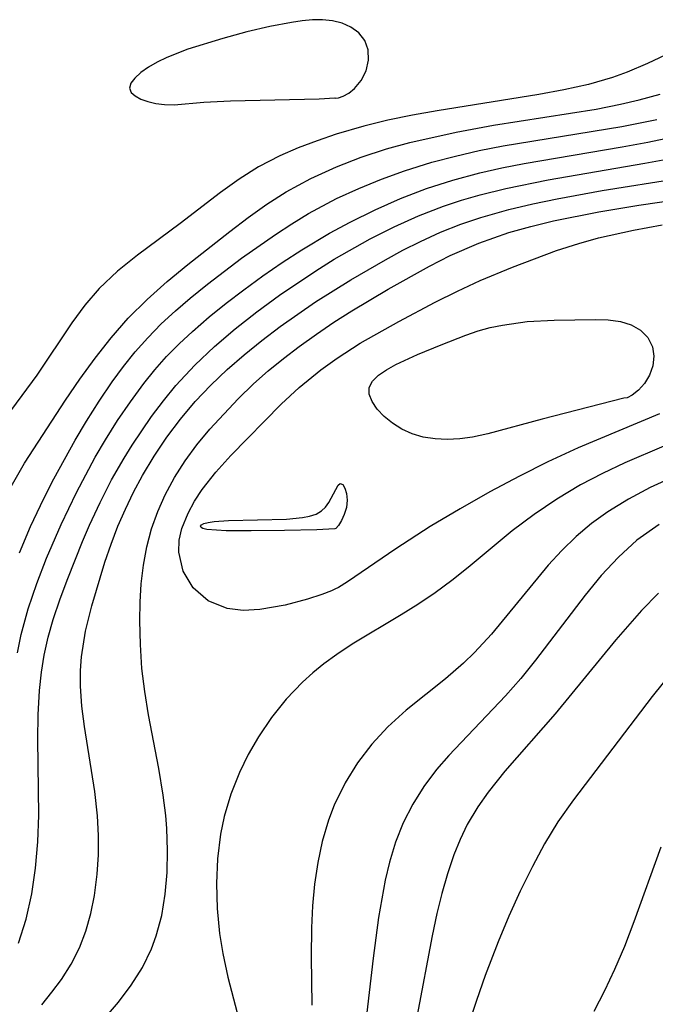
# Model space of a CAD drawing. Header units: metres. Extents: x 1073367 to 1082519, y 1569854 to 1574957.
# Tile 569 of 656: x 1078287 to 1078331, y 1573720 to 1573788. Entities that reach past the tile are written whole.
import ezdxf

# ---------------------------------------------------------------- set-up
doc = ezdxf.new("R2010")
doc.units = ezdxf.units.M
doc.layers.add('CGG_CurvaNivelLidar_v1', color=253, linetype='Continuous', lineweight=30)

msp = doc.modelspace()

# ---------------------------------------------------------------- linework, layer by layer
at = {"layer": 'CGG_CurvaNivelLidar_v1'}
for p, q in [((1078305.4986, 1573788.3072, 71.5), (1078303.9995, 1573788.0118, 71.5)), ((1078306.2346, 1573788.4149, 71.5), (1078305.4986, 1573788.3072, 71.5)), ((1078306.9565, 1573788.4813, 71.5), (1078306.2346, 1573788.4149, 71.5)), ((1078307.6585, 1573788.4905, 71.5), (1078306.9565, 1573788.4813, 71.5)), ((1078308.3325, 1573788.4211, 71.5), (1078307.6585, 1573788.4905, 71.5)), ((1078309.0023, 1573788.2421, 71.5), (1078308.3325, 1573788.4211, 71.5)), ((1078302.4237, 1573787.6393, 71.5), (1078300.7586, 1573787.1991, 71.5)), ((1078303.9995, 1573788.0118, 71.5), (1078302.4237, 1573787.6393, 71.5)), ((1078309.6214, 1573787.9666, 71.5), (1078309.0023, 1573788.2421, 71.5)), ((1078310.1636, 1573787.5741, 71.5), (1078309.6214, 1573787.9666, 71.5)), ((1078300.7586, 1573787.1991, 71.5), (1078298.3205, 1573786.4468, 71.5)), ((1078310.577, 1573787.0464, 71.5), (1078310.1636, 1573787.5741, 71.5)), ((1078310.815, 1573786.414, 71.5), (1078310.577, 1573787.0464, 71.5)), ((1078334.3218, 1573787.4599, 71), (1078330.1557, 1573785.45, 71)), ((1078298.3205, 1573786.4468, 71.5), (1078296.8651, 1573785.8736, 71.5)), ((1078310.8434, 1573785.6817, 71.5), (1078310.815, 1573786.414, 71.5)), ((1078296.8651, 1573785.8736, 71.5), (1078296.2014, 1573785.5506, 71.5)), ((1078310.6698, 1573784.9441, 71.5), (1078310.8434, 1573785.6817, 71.5)), ((1078295.598, 1573785.1974, 71.5), (1078295.0769, 1573784.8269, 71.5)), ((1078296.2014, 1573785.5506, 71.5), (1078295.598, 1573785.1974, 71.5)), ((1078310.3323, 1573784.2711, 71.5), (1078310.6698, 1573784.9441, 71.5)), ((1078330.1557, 1573785.45, 71), (1078328.7436, 1573784.8519, 71)), ((1078294.6616, 1573784.452, 71.5), (1078294.3859, 1573784.086, 71.5)), ((1078295.0769, 1573784.8269, 71.5), (1078294.6616, 1573784.452, 71.5)), ((1078309.8739, 1573783.7239, 71.5), (1078310.3323, 1573784.2711, 71.5)), ((1078327.7166, 1573784.4872, 71), (1078326.0588, 1573784.0115, 71)), ((1078328.7436, 1573784.8519, 71), (1078327.7166, 1573784.4872, 71)), ((1078294.3859, 1573784.086, 71.5), (1078294.2959, 1573783.7429, 71.5)), ((1078294.2959, 1573783.7429, 71.5), (1078294.4106, 1573783.4607, 71.5)), ((1078309.4699, 1573783.4105, 71.5), (1078309.8739, 1573783.7239, 71.5)), ((1078324.3615, 1573783.628, 71), (1078322.6356, 1573783.3074, 71)), ((1078326.0588, 1573784.0115, 71), (1078324.3615, 1573783.628, 71)), ((1078294.4106, 1573783.4607, 71.5), (1078294.6845, 1573783.2109, 71.5)), ((1078294.6845, 1573783.2109, 71.5), (1078295.0799, 1573782.9954, 71.5)), ((1078295.0799, 1573782.9954, 71.5), (1078295.5666, 1573782.8187, 71.5)), ((1078299.4403, 1573782.7728, 71.5), (1078301.2727, 1573782.8636, 71.5)), ((1078301.2727, 1573782.8636, 71.5), (1078307.4296, 1573783.0112, 71.5)), ((1078307.4296, 1573783.0112, 71.5), (1078308.5, 1573783.0889, 71.5)), ((1078308.5, 1573783.0889, 71.5), (1078308.5455, 1573783.0599, 71.5)), ((1078308.5455, 1573783.0599, 71.5), (1078308.7537, 1573783.0803, 71.5)), ((1078308.7537, 1573783.0803, 71.5), (1078309.0789, 1573783.1973, 71.5)), ((1078309.0789, 1573783.1973, 71.5), (1078309.4699, 1573783.4105, 71.5)), ((1078322.6356, 1573783.3074, 71), (1078315.5846, 1573782.1823, 71)), ((1078328.2808, 1573782.6382, 70.5), (1078329.5614, 1573782.9358, 70.5)), ((1078329.5614, 1573782.9358, 70.5), (1078331.0163, 1573783.3274, 70.5)), ((1078295.5666, 1573782.8187, 71.5), (1078296.121, 1573782.688, 71.5)), ((1078296.121, 1573782.688, 71.5), (1078296.7244, 1573782.6139, 71.5)), ((1078296.7244, 1573782.6139, 71.5), (1078297.3737, 1573782.6048, 71.5)), ((1078297.3737, 1573782.6048, 71.5), (1078299.4403, 1573782.7728, 71.5)), ((1078315.5846, 1573782.1823, 71), (1078313.8731, 1573781.8761, 71)), ((1078319.4879, 1573781.1911, 70.5), (1078326.5981, 1573782.3052, 70.5)), ((1078326.5981, 1573782.3052, 70.5), (1078328.2808, 1573782.6382, 70.5)), ((1078312.1759, 1573781.5312, 71), (1078310.5016, 1573781.1288, 71)), ((1078313.8731, 1573781.8761, 71), (1078312.1759, 1573781.5312, 71)), ((1078328.3731, 1573781.1066, 70), (1078330.7933, 1573781.5922, 70)), ((1078310.5016, 1573781.1288, 71), (1078308.6063, 1573780.5723, 71)), ((1078316.9064, 1573780.7151, 70.5), (1078319.4879, 1573781.1911, 70.5)), ((1078320.161, 1573779.7636, 70), (1078328.3731, 1573781.1066, 70)), ((1078307.2735, 1573780.1148, 71), (1078305.971, 1573779.611, 71)), ((1078308.6063, 1573780.5723, 71), (1078307.2735, 1573780.1148, 71)), ((1078313.7061, 1573779.993, 70.5), (1078316.9064, 1573780.7151, 70.5)), ((1078330.1673, 1573780.0165, 69.5), (1078333.337, 1573780.6701, 69.5)), ((1078305.971, 1573779.611, 71), (1078304.7049, 1573779.0591, 71)), ((1078310.333, 1573778.9715, 70.5), (1078312.0845, 1573779.5476, 70.5)), ((1078312.0845, 1573779.5476, 70.5), (1078313.7061, 1573779.993, 70.5)), ((1078316.8541, 1573779.0543, 70), (1078318.499, 1573779.4347, 70)), ((1078318.499, 1573779.4347, 70), (1078320.161, 1573779.7636, 70)), ((1078321.6031, 1573778.5461, 69.5), (1078328.3904, 1573779.6925, 69.5)), ((1078326.9982, 1573776.6566, 68.5), (1078345.8728, 1573779.7166, 68.5)), ((1078328.3904, 1573779.6925, 69.5), (1078330.1673, 1573780.0165, 69.5)), ((1078304.7049, 1573779.0591, 71), (1078303.226, 1573778.3068, 71)), ((1078308.6204, 1573778.3055, 70.5), (1078310.333, 1573778.9715, 70.5)), ((1078315.2261, 1573778.6186, 70), (1078316.8541, 1573779.0543, 70)), ((1078329.9653, 1573778.562, 69), (1078334.0385, 1573779.3167, 69)), ((1078303.226, 1573778.3068, 71), (1078301.8775, 1573777.4623, 71)), ((1078306.8501, 1573777.4972, 70.5), (1078308.6204, 1573778.3055, 70.5)), ((1078313.3201, 1573778.0238, 70), (1078315.2261, 1573778.6186, 70)), ((1078318.5297, 1573777.895, 69.5), (1078320.0603, 1573778.2413, 69.5)), ((1078320.0603, 1573778.2413, 69.5), (1078321.6031, 1573778.5461, 69.5)), ((1078323.2634, 1573777.4107, 69), (1078329.9653, 1573778.562, 69)), ((1078301.8775, 1573777.4623, 71), (1078300.5838, 1573776.5295, 71)), ((1078305.1466, 1573776.5708, 70.5), (1078306.8501, 1573777.4972, 70.5)), ((1078310.1613, 1573776.8096, 70), (1078311.7267, 1573777.4479, 70)), ((1078311.7267, 1573777.4479, 70), (1078313.3201, 1573778.0238, 70)), ((1078314.8389, 1573776.8015, 69.5), (1078316.6689, 1573777.3942, 69.5)), ((1078316.6689, 1573777.3942, 69.5), (1078318.5297, 1573777.895, 69.5)), ((1078320.342, 1573776.814, 69), (1078323.2634, 1573777.4107, 69)), ((1078308.6286, 1573776.1071, 70), (1078310.1613, 1573776.8096, 70)), ((1078313.0485, 1573776.1114, 69.5), (1078314.8389, 1573776.8015, 69.5)), ((1078318.5522, 1573776.3709, 69), (1078320.342, 1573776.814, 69)), ((1078300.5838, 1573776.5295, 71), (1078297.8012, 1573774.3811, 71)), ((1078303.8075, 1573775.7127, 70.5), (1078305.1466, 1573776.5708, 70.5)), ((1078306.6803, 1573775.0756, 70), (1078308.6286, 1573776.1071, 70)), ((1078311.2926, 1573775.3357, 69.5), (1078313.0485, 1573776.1114, 69.5)), ((1078317.2789, 1573776.0006, 69), (1078318.5522, 1573776.3709, 69)), ((1078322.2106, 1573775.7395, 68.5), (1078323.8914, 1573776.0917, 68.5)), ((1078323.8914, 1573776.0917, 68.5), (1078326.9982, 1573776.6566, 68.5)), ((1078329.5479, 1573775.6609, 68), (1078332.3387, 1573776.069, 68)), ((1078302.5068, 1573774.7884, 70.5), (1078303.8075, 1573775.7127, 70.5)), ((1078309.5702, 1573774.4865, 69.5), (1078311.2926, 1573775.3357, 69.5)), ((1078314.3003, 1573774.9128, 69), (1078316.0223, 1573775.5817, 69)), ((1078316.0223, 1573775.5817, 69), (1078317.2789, 1573776.0006, 69)), ((1078318.6042, 1573774.7964, 68.5), (1078320.5454, 1573775.3431, 68.5)), ((1078320.5454, 1573775.3431, 68.5), (1078322.2106, 1573775.7395, 68.5)), ((1078326.7874, 1573775.2002, 68), (1078329.5479, 1573775.6609, 68)), ((1078301.2265, 1573773.8247, 70.5), (1078302.5068, 1573774.7884, 70.5)), ((1078305.5238, 1573774.3706, 70), (1078306.6803, 1573775.0756, 70)), ((1078312.6129, 1573774.1569, 69), (1078314.3003, 1573774.9128, 69)), ((1078317.2309, 1573774.331, 68.5), (1078318.6042, 1573774.7964, 68.5)), ((1078323.6352, 1573774.5634, 68), (1078326.7874, 1573775.2002, 68)), ((1078297.8012, 1573774.3811, 71), (1078294.8493, 1573772.202, 71)), ((1078304.3897, 1573773.6251, 70), (1078305.5238, 1573774.3706, 70)), ((1078308.1296, 1573773.7059, 69.5), (1078309.5702, 1573774.4865, 69.5)), ((1078310.9593, 1573773.3242, 69), (1078312.6129, 1573774.1569, 69)), ((1078315.8221, 1573773.7722, 68.5), (1078317.2309, 1573774.331, 68.5)), ((1078320.5478, 1573773.7507, 68), (1078322.081, 1573774.1843, 68)), ((1078322.081, 1573774.1843, 68), (1078323.6352, 1573774.5634, 68)), ((1078329.1842, 1573773.9313, 67.5), (1078331.151, 1573774.2796, 67.5)), ((1078298.3243, 1573771.5476, 70.5), (1078301.2265, 1573773.8247, 70.5)), ((1078302.0417, 1573771.9786, 70), (1078304.3897, 1573773.6251, 70)), ((1078306.2149, 1573772.556, 69.5), (1078308.1296, 1573773.7059, 69.5)), ((1078308.4599, 1573771.9045, 69), (1078310.9593, 1573773.3242, 69)), ((1078314.4408, 1573773.146, 68.5), (1078315.8221, 1573773.7722, 68.5)), ((1078318.4679, 1573773.0304, 68), (1078320.5478, 1573773.7507, 68)), ((1078325.3892, 1573773.0085, 67.5), (1078326.7496, 1573773.385, 67.5)), ((1078326.7496, 1573773.385, 67.5), (1078329.1842, 1573773.9313, 67.5)), ((1078313.2167, 1573772.5297, 68.5), (1078314.4408, 1573773.146, 68.5)), ((1078316.4981, 1573772.1626, 68), (1078318.4679, 1573773.0304, 68)), ((1078323.8426, 1573772.508, 67.5), (1078325.3892, 1573773.0085, 67.5)), ((1078294.8493, 1573772.202, 71), (1078293.4657, 1573771.0913, 71)), ((1078299.6795, 1573770.187, 70), (1078302.0417, 1573771.9786, 70)), ((1078304.8545, 1573771.6726, 69.5), (1078306.2149, 1573772.556, 69.5)), ((1078312.0086, 1573771.8765, 68.5), (1078313.2167, 1573772.5297, 68.5)), ((1078315.052, 1573771.4263, 68), (1078316.4981, 1573772.1626, 68)), ((1078320.8019, 1573771.3673, 67.5), (1078323.8426, 1573772.508, 67.5)), ((1078296.8953, 1573770.3603, 70.5), (1078298.3243, 1573771.5476, 70.5)), ((1078303.5168, 1573770.7542, 69.5), (1078304.8545, 1573771.6726, 69.5)), ((1078307.1807, 1573771.1087, 69), (1078308.4599, 1573771.9045, 69)), ((1078309.6112, 1573770.4943, 68.5), (1078312.0086, 1573771.8765, 68.5)), ((1078312.2071, 1573769.8319, 68), (1078315.052, 1573771.4263, 68)), ((1078318.5562, 1573770.4382, 67.5), (1078320.8019, 1573771.3673, 67.5)), ((1078293.4657, 1573771.0913, 71), (1078292.1912, 1573769.8833, 71)), ((1078302.2033, 1573769.8035, 69.5), (1078303.5168, 1573770.7542, 69.5)), ((1078304.6825, 1573769.4216, 69), (1078307.1807, 1573771.1087, 69)), ((1078292.1912, 1573769.8833, 71), (1078291.2107, 1573768.732, 71)), ((1078295.5132, 1573769.1273, 70.5), (1078296.8953, 1573770.3603, 70.5)), ((1078298.4967, 1573769.2242, 70), (1078299.6795, 1573770.187, 70)), ((1078307.1655, 1573768.9578, 68.5), (1078309.6112, 1573770.4943, 68.5)), ((1078316.9945, 1573769.7108, 67.5), (1078318.5562, 1573770.4382, 67.5)), ((1078297.4774, 1573768.3445, 70), (1078298.4967, 1573769.2242, 70)), ((1078300.9858, 1573768.874, 69.5), (1078302.2033, 1573769.8035, 69.5)), ((1078303.0983, 1573768.2597, 69), (1078304.6825, 1573769.4216, 69)), ((1078309.6838, 1573768.334, 68), (1078312.2071, 1573769.8319, 68)), ((1078315.4525, 1573768.9353, 67.5), (1078316.9945, 1573769.7108, 67.5)), ((1078291.2107, 1573768.732, 71), (1078290.3108, 1573767.5014, 71)), ((1078294.2039, 1573767.8254, 70.5), (1078295.5132, 1573769.1273, 70.5)), ((1078299.7983, 1573767.9132, 69.5), (1078300.9858, 1573768.874, 69.5)), ((1078304.7142, 1573767.2454, 68.5), (1078307.1655, 1573768.9578, 68.5)), ((1078312.9246, 1573767.6007, 67.5), (1078315.4525, 1573768.9353, 67.5)), ((1078296.4933, 1573767.4315, 70), (1078297.4774, 1573768.3445, 70)), ((1078298.648, 1573766.9165, 69.5), (1078299.7983, 1573767.9132, 69.5)), ((1078301.6115, 1573767.0923, 69), (1078303.0983, 1573768.2597, 69)), ((1078308.4443, 1573767.551, 68), (1078309.6838, 1573768.334, 68)), ((1078290.3108, 1573767.5014, 71), (1078287.8799, 1573763.8878, 71)), ((1078293.02, 1573766.4752, 70.5), (1078294.2039, 1573767.8254, 70.5)), ((1078295.5552, 1573766.4753, 70), (1078296.4933, 1573767.4315, 70)), ((1078303.4533, 1573766.2902, 68.5), (1078304.7142, 1573767.2454, 68.5)), ((1078307.2289, 1573766.7332, 68), (1078308.4443, 1573767.551, 68)), ((1078310.2685, 1573766.092, 67.5), (1078312.9246, 1573767.6007, 67.5)), ((1078318.4343, 1573766.9545, 67), (1078319.2654, 1573767.1776, 67)), ((1078319.2654, 1573767.1776, 67), (1078320.1094, 1573767.3554, 67)), ((1078320.1094, 1573767.3554, 67), (1078321.8178, 1573767.5944, 67)), ((1078321.8178, 1573767.5944, 67), (1078323.6871, 1573767.694, 67)), ((1078323.6871, 1573767.694, 67), (1078326.5401, 1573767.7351, 67)), ((1078326.5401, 1573767.7351, 67), (1078327.4299, 1573767.7054, 67)), ((1078327.4299, 1573767.7054, 67), (1078328.2814, 1573767.6057, 67)), ((1078328.2814, 1573767.6057, 67), (1078329.0202, 1573767.3784, 67)), ((1078329.0202, 1573767.3784, 67), (1078329.6645, 1573766.9974, 67)), ((1078291.9089, 1573765.0587, 70.5), (1078293.02, 1573766.4752, 70.5)), ((1078294.6949, 1573765.4965, 70), (1078295.5552, 1573766.4753, 70)), ((1078297.7326, 1573766.0601, 69.5), (1078298.648, 1573766.9165, 69.5)), ((1078300.1772, 1573765.8722, 69), (1078301.6115, 1573767.0923, 69)), ((1078306.0422, 1573765.8811, 68), (1078307.2289, 1573766.7332, 68)), ((1078315.8684, 1573765.991, 67), (1078317.5651, 1573766.663, 67)), ((1078317.5651, 1573766.663, 67), (1078318.4343, 1573766.9545, 67)), ((1078329.6645, 1573766.9974, 67), (1078330.1665, 1573766.4824, 67)), ((1078330.1665, 1573766.4824, 67), (1078330.4808, 1573765.8553, 67)), ((1078296.8577, 1573765.1662, 69.5), (1078297.7326, 1573766.0601, 69.5)), ((1078298.8119, 1573764.5873, 69), (1078300.1772, 1573765.8722, 69)), ((1078302.2263, 1573765.2999, 68.5), (1078303.4533, 1573766.2902, 68.5)), ((1078304.9533, 1573765.0466, 68), (1078306.0422, 1573765.8811, 68)), ((1078308.6562, 1573765.057, 67.5), (1078310.2685, 1573766.092, 67.5)), ((1078314.2295, 1573765.3081, 67), (1078315.8684, 1573765.991, 67)), ((1078330.4808, 1573765.8553, 67), (1078330.5782, 1573765.2029, 67)), ((1078293.8802, 1573764.4757, 70), (1078294.6949, 1573765.4965, 70)), ((1078296.0518, 1573764.254, 69.5), (1078296.8577, 1573765.1662, 69.5)), ((1078301.0419, 1573764.2693, 68.5), (1078302.2263, 1573765.2999, 68.5)), ((1078312.7273, 1573764.616, 67), (1078314.2295, 1573765.3081, 67)), ((1078330.5782, 1573765.2029, 67), (1078330.5042, 1573764.5293, 67)), ((1078290.8501, 1573763.5976, 70.5), (1078291.9089, 1573765.0587, 70.5)), ((1078293.103, 1573763.4212, 70), (1078293.8802, 1573764.4757, 70)), ((1078297.5006, 1573763.1751, 69), (1078298.8119, 1573764.5873, 69)), ((1078303.8984, 1573764.1801, 68), (1078304.9533, 1573765.0466, 68)), ((1078307.5363, 1573764.2538, 67.5), (1078308.6562, 1573765.057, 67.5)), ((1078312.0742, 1573764.2555, 67), (1078312.7273, 1573764.616, 67)), ((1078330.5042, 1573764.5293, 67), (1078330.2833, 1573763.8849, 67)), ((1078287.8799, 1573763.8878, 71), (1078285.42, 1573760.5357, 71)), ((1078295.2859, 1573763.3053, 69.5), (1078296.0518, 1573764.254, 69.5)), ((1078299.9113, 1573763.1904, 68.5), (1078301.0419, 1573764.2693, 68.5)), ((1078302.8844, 1573763.2785, 68), (1078303.8984, 1573764.1801, 68)), ((1078306.0312, 1573763.0348, 67.5), (1078307.5363, 1573764.2538, 67.5)), ((1078311.1101, 1573763.4761, 67), (1078311.5227, 1573763.8779, 67)), ((1078311.5227, 1573763.8779, 67), (1078312.0742, 1573764.2555, 67)), ((1078330.2833, 1573763.8849, 67), (1078329.944, 1573763.3156, 67)), ((1078289.854, 1573762.1456, 70.5), (1078290.8501, 1573763.5976, 70.5)), ((1078292.1871, 1573762.0833, 70), (1078293.103, 1573763.4212, 70)), ((1078294.3519, 1573762.0441, 69.5), (1078295.2859, 1573763.3053, 69.5)), ((1078296.6351, 1573762.12, 69), (1078297.5006, 1573763.1751, 69)), ((1078298.8402, 1573762.0526, 68.5), (1078299.9113, 1573763.1904, 68.5)), ((1078301.8235, 1573762.2474, 68), (1078302.8844, 1573763.2785, 68)), ((1078310.8844, 1573763.0412, 67), (1078311.1101, 1573763.4761, 67)), ((1078329.944, 1573763.3156, 67), (1078329.5189, 1573762.848, 67)), ((1078304.7789, 1573761.8749, 67.5), (1078306.0312, 1573763.0348, 67.5)), ((1078310.8869, 1573762.5595, 67), (1078310.8844, 1573763.0412, 67)), ((1078311.0879, 1573762.0519, 67), (1078310.8869, 1573762.5595, 67)), ((1078329.0878, 1573762.5112, 67), (1078328.7288, 1573762.3186, 67)), ((1078329.5189, 1573762.848, 67), (1078329.0878, 1573762.5112, 67)), ((1078287.0343, 1573757.787, 70.5), (1078289.854, 1573762.1456, 70.5)), ((1078291.3149, 1573760.7115, 70), (1078292.1871, 1573762.0833, 70)), ((1078293.4668, 1573760.7422, 69.5), (1078294.3519, 1573762.0441, 69.5)), ((1078295.8138, 1573761.0274, 69), (1078296.6351, 1573762.12, 69)), ((1078297.829, 1573760.846, 68.5), (1078298.8402, 1573762.0526, 68.5)), ((1078299.8486, 1573760.1453, 68), (1078301.8235, 1573762.2474, 68)), ((1078301.3135, 1573758.3177, 67.5), (1078304.7789, 1573761.8749, 67.5)), ((1078311.4427, 1573761.5368, 67), (1078311.0879, 1573762.0519, 67)), ((1078328.5, 1573762.2994, 67), (1078322.8588, 1573760.8309, 67)), ((1078328.7288, 1573762.3186, 67), (1078328.5, 1573762.2994, 67)), ((1078294.467, 1573759.0344, 69), (1078295.8138, 1573761.0274, 69)), ((1078311.9176, 1573761.033, 67), (1078311.4427, 1573761.5368, 67)), ((1078312.4885, 1573760.5611, 67), (1078311.9176, 1573761.033, 67)), ((1078330.9807, 1573761.2049, 67.5), (1078325.3435, 1573758.8451, 67.5)), ((1078290.5305, 1573759.3918, 70), (1078291.3149, 1573760.7115, 70)), ((1078292.6275, 1573759.4057, 69.5), (1078293.4668, 1573760.7422, 69.5)), ((1078296.8858, 1573759.585, 68.5), (1078297.829, 1573760.846, 68.5)), ((1078313.1396, 1573760.1452, 67), (1078312.4885, 1573760.5611, 67)), ((1078322.8588, 1573760.8309, 67), (1078319.0942, 1573759.8141, 67)), ((1078298.9445, 1573759.0689, 68), (1078299.8486, 1573760.1453, 68)), ((1078313.8622, 1573759.8146, 67), (1078313.1396, 1573760.1452, 67)), ((1078314.6289, 1573759.5989, 67), (1078313.8622, 1573759.8146, 67)), ((1078319.0942, 1573759.8141, 67), (1078318.0289, 1573759.5887, 67)), ((1078289.0543, 1573756.7003, 70), (1078290.5305, 1573759.3918, 70)), ((1078291.9272, 1573758.207, 69.5), (1078292.6275, 1573759.4057, 69.5)), ((1078293.9232, 1573758.1511, 69), (1078294.467, 1573759.0344, 69)), ((1078296.0076, 1573758.2781, 68.5), (1078296.8858, 1573759.585, 68.5)), ((1078298.1354, 1573757.9654, 68), (1078298.9445, 1573759.0689, 68)), ((1078315.4426, 1573759.479, 67), (1078314.6289, 1573759.5989, 67)), ((1078316.2883, 1573759.4418, 67), (1078315.4426, 1573759.479, 67)), ((1078317.1538, 1573759.4792, 67), (1078316.2883, 1573759.4418, 67)), ((1078318.0289, 1573759.5887, 67), (1078317.1538, 1573759.4792, 67)), ((1078300.2605, 1573757.1668, 67.5), (1078301.3135, 1573758.3177, 67.5)), ((1078325.3435, 1573758.8451, 67.5), (1078323.2541, 1573757.8889, 67.5)), ((1078331.2705, 1573758.9725, 68), (1078328.5826, 1573757.8143, 68)), ((1078286.0944, 1573756.1677, 70.5), (1078287.0343, 1573757.787, 70.5)), ((1078290.6182, 1573755.756, 69.5), (1078291.9272, 1573758.207, 69.5)), ((1078293.0575, 1573756.6319, 69), (1078293.9232, 1573758.1511, 69)), ((1078295.1959, 1573756.9308, 68.5), (1078296.0076, 1573758.2781, 68.5)), ((1078297.4064, 1573756.8116, 68), (1078298.1354, 1573757.9654, 68)), ((1078323.2541, 1573757.8889, 67.5), (1078321.2817, 1573756.8979, 67.5)), ((1078328.5826, 1573757.8143, 68), (1078327.0297, 1573757.0789, 68)), ((1078299.3178, 1573755.9827, 67.5), (1078300.2605, 1573757.1668, 67.5)), ((1078327.0297, 1573757.0789, 68), (1078325.5152, 1573756.2858, 68)), ((1078288.3569, 1573755.3381, 70), (1078289.0543, 1573756.7003, 70)), ((1078292.2548, 1573755.0806, 69), (1078293.0575, 1573756.6319, 69)), ((1078294.576, 1573755.7843, 68.5), (1078295.1959, 1573756.9308, 68.5)), ((1078296.7637, 1573755.612, 68), (1078297.4064, 1573756.8116, 68)), ((1078308.0942, 1573755.0632, 67), (1078308.7264, 1573756.2643, 67)), ((1078308.7264, 1573756.2643, 67), (1078308.8774, 1573756.3899, 67)), ((1078308.8774, 1573756.3899, 67), (1078309.049, 1573756.3236, 67)), ((1078309.049, 1573756.3236, 67), (1078309.2053, 1573756.0743, 67)), ((1078321.2817, 1573756.8979, 67.5), (1078319.229, 1573755.8, 67.5)), ((1078325.5152, 1573756.2858, 68), (1078323.872, 1573755.309, 68)), ((1078331.8908, 1573756.8288, 68.5), (1078330.3357, 1573756.1022, 68.5)), ((1078289.5636, 1573753.558, 69.5), (1078290.6182, 1573755.756, 69.5)), ((1078294.0069, 1573754.6153, 68.5), (1078294.576, 1573755.7843, 68.5)), ((1078296.2494, 1573754.4527, 68), (1078296.7637, 1573755.612, 68)), ((1078298.7886, 1573755.1737, 67.5), (1078299.3178, 1573755.9827, 67.5)), ((1078309.2053, 1573756.0743, 67), (1078309.3171, 1573755.6916, 67)), ((1078309.3171, 1573755.6916, 67), (1078309.3565, 1573755.2251, 67)), ((1078319.229, 1573755.8, 67.5), (1078317.1736, 1573754.6443, 67.5)), ((1078330.3357, 1573756.1022, 68.5), (1078328.8318, 1573755.3088, 68.5)), ((1078287.4424, 1573753.4133, 70), (1078288.3569, 1573755.3381, 70)), ((1078291.5176, 1573753.5018, 69), (1078292.2548, 1573755.0806, 69)), ((1078298.3435, 1573754.341, 67.5), (1078298.7886, 1573755.1737, 67.5)), ((1078307.8697, 1573754.7525, 67), (1078308.0942, 1573755.0632, 67)), ((1078309.3565, 1573755.2251, 67), (1078309.3012, 1573754.723, 67)), ((1078323.872, 1573755.309, 68), (1078322.2918, 1573754.2479, 68)), ((1078328.8318, 1573755.3088, 68.5), (1078327.4082, 1573754.436, 68.5)), ((1078293.4917, 1573753.4261, 68.5), (1078294.0069, 1573754.6153, 68.5)), ((1078295.8261, 1573753.2586, 68), (1078296.2494, 1573754.4527, 68)), ((1078297.9233, 1573753.2812, 67.5), (1078298.3435, 1573754.341, 67.5)), ((1078306.7551, 1573754.1246, 67), (1078307.2051, 1573754.2743, 67)), ((1078307.2051, 1573754.2743, 67), (1078307.5891, 1573754.4885, 67)), ((1078307.5891, 1573754.4885, 67), (1078307.8697, 1573754.7525, 67)), ((1078309.1551, 1573754.2462, 67), (1078308.9564, 1573753.82, 67)), ((1078309.3012, 1573754.723, 67), (1078309.1551, 1573754.2462, 67)), ((1078317.1736, 1573754.6443, 67.5), (1078315.101, 1573753.4103, 67.5)), ((1078322.2918, 1573754.2479, 68), (1078320.778, 1573753.1105, 68)), ((1078327.4082, 1573754.436, 68.5), (1078326.2742, 1573753.6182, 68.5)), ((1078288.5487, 1573751.2094, 69.5), (1078289.5636, 1573753.558, 69.5)), ((1078299.2719, 1573753.5218, 67), (1078299.4301, 1573753.6079, 67)), ((1078299.4301, 1573753.6079, 67), (1078299.745, 1573753.6919, 67)), ((1078299.745, 1573753.6919, 67), (1078300.1524, 1573753.7502, 67)), ((1078300.1524, 1573753.7502, 67), (1078301.1435, 1573753.8148, 67)), ((1078301.1435, 1573753.8148, 67), (1078305.1696, 1573753.9091, 67)), ((1078305.1696, 1573753.9091, 67), (1078306.2573, 1573754.022, 67)), ((1078306.2573, 1573754.022, 67), (1078306.7551, 1573754.1246, 67)), ((1078308.9564, 1573753.82, 67), (1078308.7508, 1573753.4848, 67)), ((1078326.2742, 1573753.6182, 68.5), (1078325.2072, 1573752.7221, 68.5)), ((1078330.9436, 1573753.5428, 69), (1078329.4181, 1573752.456, 69)), ((1078286.6835, 1573751.5984, 70), (1078287.4424, 1573753.4133, 70)), ((1078291.0352, 1573752.3676, 69), (1078291.5176, 1573753.5018, 69)), ((1078293.0203, 1573752.1871, 68.5), (1078293.4917, 1573753.4261, 68.5)), ((1078295.4952, 1573752.0108, 68), (1078295.8261, 1573753.2586, 68)), ((1078297.7315, 1573752.4573, 67.5), (1078297.9233, 1573753.2812, 67.5)), ((1078299.2102, 1573753.4364, 67), (1078299.2719, 1573753.5218, 67)), ((1078299.2412, 1573753.3402, 67), (1078299.2102, 1573753.4364, 67)), ((1078299.3686, 1573753.2742, 67), (1078299.2412, 1573753.3402, 67)), ((1078299.6488, 1573753.2127, 67), (1078299.3686, 1573753.2742, 67)), ((1078300.9832, 1573753.1216, 67), (1078299.6488, 1573753.2127, 67)), ((1078302.7038, 1573753.1043, 67), (1078300.9832, 1573753.1216, 67)), ((1078305.0101, 1573753.1313, 67), (1078302.7038, 1573753.1043, 67)), ((1078307.2602, 1573753.1834, 67), (1078305.0101, 1573753.1313, 67)), ((1078308.5, 1573753.2437, 67), (1078307.2602, 1573753.1834, 67)), ((1078308.5826, 1573753.2815, 67), (1078308.5, 1573753.2437, 67)), ((1078308.7508, 1573753.4848, 67), (1078308.5826, 1573753.2815, 67)), ((1078315.101, 1573753.4103, 67.5), (1078312.7366, 1573751.8631, 67.5)), ((1078320.778, 1573753.1105, 68), (1078317.7422, 1573750.577, 68)), ((1078290.0199, 1573749.8164, 69), (1078291.0352, 1573752.3676, 69)), ((1078292.5939, 1573750.9369, 68.5), (1078293.0203, 1573752.1871, 68.5)), ((1078297.7011, 1573751.6259, 67.5), (1078297.7315, 1573752.4573, 67.5)), ((1078325.2072, 1573752.7221, 68.5), (1078324.2142, 1573751.7552, 68.5)), ((1078329.4181, 1573752.456, 69), (1078328.1355, 1573751.2961, 69)), ((1078295.2583, 1573750.7376, 68), (1078295.4952, 1573752.0108, 68)), ((1078298.0023, 1573750.3109, 67.5), (1078297.7011, 1573751.6259, 67.5)), ((1078312.7366, 1573751.8631, 67.5), (1078309.3911, 1573749.5873, 67.5)), ((1078324.2142, 1573751.7552, 68.5), (1078323.2759, 1573750.731, 68.5)), ((1078287.8753, 1573749.4736, 69.5), (1078288.5487, 1573751.2094, 69.5)), ((1078291.6775, 1573747.9209, 68.5), (1078292.5939, 1573750.9369, 68.5)), ((1078328.1355, 1573751.2961, 69), (1078326.9493, 1573750.0167, 69)), ((1078295.1083, 1573749.4463, 68), (1078295.2583, 1573750.7376, 68)), ((1078298.6989, 1573749.1548, 67.5), (1078298.0023, 1573750.3109, 67.5)), ((1078317.7422, 1573750.577, 68), (1078316.6063, 1573749.6797, 68)), ((1078323.2759, 1573750.731, 68.5), (1078319.3411, 1573745.962, 68.5)), ((1078287.2837, 1573747.7159, 69.5), (1078287.8753, 1573749.4736, 69.5)), ((1078289.4948, 1573748.4, 69), (1078290.0199, 1573749.8164, 69)), ((1078295.0376, 1573748.1717, 68), (1078295.1083, 1573749.4463, 68)), ((1078309.3911, 1573749.5873, 67.5), (1078308.7497, 1573749.1913, 67.5)), ((1078316.6063, 1573749.6797, 68), (1078315.4384, 1573748.8222, 68)), ((1078326.9493, 1573750.0167, 69), (1078325.8276, 1573748.656, 69)), ((1078299.7362, 1573748.2647, 67.5), (1078298.6989, 1573749.1548, 67.5)), ((1078308.2706, 1573748.9555, 67.5), (1078307.609, 1573748.7068, 67.5)), ((1078308.5, 1573749.0829, 67.5), (1078308.2706, 1573748.9555, 67.5)), ((1078308.7497, 1573749.1913, 67.5), (1078308.5, 1573749.0829, 67.5)), ((1078315.4384, 1573748.8222, 68), (1078314.2389, 1573748.0108, 68)), ((1078330.8981, 1573748.8069, 69.5), (1078329.7415, 1573747.6075, 69.5)), ((1078289.0194, 1573746.9721, 69), (1078289.4948, 1573748.4, 69)), ((1078295.0188, 1573746.8887, 68), (1078295.0376, 1573748.1717, 68)), ((1078301.0559, 1573747.7354, 67.5), (1078299.7362, 1573748.2647, 67.5)), ((1078306.6213, 1573748.3848, 67.5), (1078305.0567, 1573747.959, 67.5)), ((1078307.609, 1573748.7068, 67.5), (1078306.6213, 1573748.3848, 67.5)), ((1078325.8276, 1573748.656, 69), (1078322.3998, 1573744.1522, 69)), ((1078286.8011, 1573745.9318, 69.5), (1078287.2837, 1573747.7159, 69.5)), ((1078291.244, 1573746.158, 68.5), (1078291.6775, 1573747.9209, 68.5)), ((1078302.1573, 1573747.6055, 67.5), (1078301.0559, 1573747.7354, 67.5)), ((1078303.3175, 1573747.6553, 67.5), (1078302.1573, 1573747.6055, 67.5)), ((1078305.0567, 1573747.959, 67.5), (1078303.3175, 1573747.6553, 67.5)), ((1078314.2389, 1573748.0108, 68), (1078313.1043, 1573747.3033, 68)), ((1078329.7415, 1573747.6075, 69.5), (1078327.9606, 1573745.5706, 69.5)), ((1078288.6721, 1573745.7478, 69), (1078289.0194, 1573746.9721, 69)), ((1078295.0441, 1573745.2416, 68), (1078295.0188, 1573746.8887, 68)), ((1078313.1043, 1573747.3033, 68), (1078309.7106, 1573745.2567, 68)), ((1078290.9593, 1573744.3846, 68.5), (1078291.244, 1573746.158, 68.5)), ((1078286.5437, 1573744.6649, 69.5), (1078286.8011, 1573745.9318, 69.5)), ((1078288.3897, 1573744.5088, 69), (1078288.6721, 1573745.7478, 69)), ((1078319.3411, 1573745.962, 68.5), (1078318.1709, 1573744.689, 68.5)), ((1078327.9606, 1573745.5706, 69.5), (1078323.7469, 1573740.4376, 69.5)), ((1078295.1475, 1573743.5885, 68), (1078295.0441, 1573745.2416, 68)), ((1078309.7106, 1573745.2567, 68), (1078308.6368, 1573744.5459, 68)), ((1078318.1709, 1573744.689, 68.5), (1078317.4045, 1573743.9445, 68.5)), ((1078288.1947, 1573743.3381, 69), (1078288.3897, 1573744.5088, 69)), ((1078290.8924, 1573743.4425, 68.5), (1078290.9593, 1573744.3846, 68.5)), ((1078308.6368, 1573744.5459, 68), (1078307.7368, 1573743.8946, 68)), ((1078322.3998, 1573744.1522, 69), (1078321.3819, 1573742.8988, 69)), ((1078288.0582, 1573742.0652, 69), (1078288.1947, 1573743.3381, 69)), ((1078290.8936, 1573742.3611, 68.5), (1078290.8924, 1573743.4425, 68.5)), ((1078295.3459, 1573741.9841, 68), (1078295.1475, 1573743.5885, 68)), ((1078307.7368, 1573743.8946, 68), (1078306.9807, 1573743.2874, 68)), ((1078317.4045, 1573743.9445, 68.5), (1078316.171, 1573742.8717, 68.5)), ((1078331.9999, 1573743.5395, 70), (1078330.4749, 1573741.643, 70)), ((1078306.2602, 1573742.6419, 68), (1078305.1375, 1573741.4687, 68)), ((1078306.9807, 1573743.2874, 68), (1078306.2602, 1573742.6419, 68)), ((1078316.171, 1573742.8717, 68.5), (1078313.4498, 1573740.6993, 68.5)), ((1078321.3819, 1573742.8988, 69), (1078320.3255, 1573741.684, 69)), ((1078287.9717, 1573740.3733, 69), (1078288.0582, 1573742.0652, 69)), ((1078290.9938, 1573740.9651, 68.5), (1078290.8936, 1573742.3611, 68.5)), ((1078295.6146, 1573740.3769, 68), (1078295.3459, 1573741.9841, 68)), ((1078305.1375, 1573741.4687, 68), (1078304.122, 1573740.2001, 68)), ((1078320.3255, 1573741.684, 69), (1078316.388, 1573737.5523, 69)), ((1078330.4749, 1573741.643, 70), (1078325.034, 1573734.4905, 70)), ((1078291.1718, 1573739.562, 68.5), (1078290.9938, 1573740.9651, 68.5)), ((1078313.4498, 1573740.6993, 68.5), (1078312.1654, 1573739.5508, 68.5)), ((1078287.9569, 1573738.6695, 69), (1078287.9717, 1573740.3733, 69)), ((1078296.3158, 1573736.6667, 68), (1078295.6146, 1573740.3769, 68)), ((1078304.122, 1573740.2001, 68), (1078303.2116, 1573738.8518, 68)), ((1078323.7469, 1573740.4376, 69.5), (1078320.2784, 1573736.4738, 69.5)), ((1078291.8844, 1573735.0635, 68.5), (1078291.1718, 1573739.562, 68.5)), ((1078312.1654, 1573739.5508, 68.5), (1078311.0632, 1573738.3529, 68.5)), ((1078288.0066, 1573733.4402, 69), (1078287.9569, 1573738.6695, 69)), ((1078303.2116, 1573738.8518, 68), (1078302.5141, 1573737.6336, 68)), ((1078311.0632, 1573738.3529, 68.5), (1078310.0775, 1573737.0507, 68.5)), ((1078302.5141, 1573737.6336, 68), (1078301.8995, 1573736.372, 68)), ((1078316.388, 1573737.5523, 69), (1078315.5493, 1573736.5795, 69)), ((1078296.6236, 1573734.8104, 68), (1078296.3158, 1573736.6667, 68)), ((1078310.0775, 1573737.0507, 68.5), (1078309.2128, 1573735.6591, 68.5)), ((1078315.5493, 1573736.5795, 69), (1078314.6726, 1573735.4134, 69)), ((1078301.8995, 1573736.372, 68), (1078301.3034, 1573734.8768, 68)), ((1078320.2784, 1573736.4738, 69.5), (1078319.1131, 1573735.0296, 69.5)), ((1078309.2128, 1573735.6591, 68.5), (1078308.4525, 1573734.1168, 68.5)), ((1078314.6726, 1573735.4134, 69), (1078313.8958, 1573734.1849, 69)), ((1078292.0696, 1573733.3851, 68.5), (1078291.8844, 1573735.0635, 68.5)), ((1078296.7981, 1573733.4147, 68), (1078296.6236, 1573734.8104, 68)), ((1078301.3034, 1573734.8768, 68), (1078300.8429, 1573733.3361, 68)), ((1078319.1131, 1573735.0296, 69.5), (1078318.391, 1573734.01, 69.5)), ((1078325.034, 1573734.4905, 70), (1078323.9475, 1573732.959, 70)), ((1078308.4525, 1573734.1168, 68.5), (1078308.0555, 1573733.0877, 68.5)), ((1078313.8958, 1573734.1849, 69), (1078313.2339, 1573732.8932, 69)), ((1078318.391, 1573734.01, 69.5), (1078317.6665, 1573732.7852, 69.5)), ((1078287.9402, 1573731.5944, 69), (1078288.0066, 1573733.4402, 69)), ((1078292.1408, 1573732.0293, 68.5), (1078292.0696, 1573733.3851, 68.5)), ((1078296.874, 1573732.5069, 68), (1078296.7981, 1573733.4147, 68)), ((1078300.8429, 1573733.3361, 68), (1078300.5912, 1573732.1051, 68)), ((1078308.0555, 1573733.0877, 68.5), (1078307.6245, 1573731.6068, 68.5)), ((1078296.9319, 1573730.9728, 68), (1078296.874, 1573732.5069, 68)), ((1078313.2339, 1573732.8932, 69), (1078312.7063, 1573731.5598, 69)), ((1078317.6665, 1573732.7852, 69.5), (1078317.1702, 1573731.7528, 69.5)), ((1078323.9475, 1573732.959, 70), (1078323.0216, 1573731.4523, 70)), ((1078292.1368, 1573730.6788, 68.5), (1078292.1408, 1573732.0293, 68.5)), ((1078300.5912, 1573732.1051, 68), (1078300.388, 1573730.4119, 68)), ((1078317.1702, 1573731.7528, 69.5), (1078316.7393, 1573730.683, 69.5)), ((1078287.7896, 1573729.7703, 69), (1078287.9402, 1573731.5944, 69)), ((1078307.6245, 1573731.6068, 68.5), (1078307.3225, 1573730.1503, 68.5)), ((1078312.7063, 1573731.5598, 69), (1078312.2852, 1573730.1752, 69)), ((1078323.0216, 1573731.4523, 70), (1078322.1752, 1573729.8873, 70)), ((1078331.0724, 1573731.2127, 70.5), (1078329.1957, 1573726.0562, 70.5)), ((1078292.0558, 1573729.34, 68.5), (1078292.1368, 1573730.6788, 68.5)), ((1078296.8984, 1573729.4529, 68), (1078296.9319, 1573730.9728, 68)), ((1078300.388, 1573730.4119, 68), (1078300.3195, 1573728.6963, 68)), ((1078316.7393, 1573730.683, 69.5), (1078316.2921, 1573729.3638, 69.5)), ((1078287.5359, 1573727.9805, 69), (1078287.7896, 1573729.7703, 69)), ((1078307.3225, 1573730.1503, 68.5), (1078307.1069, 1573728.662, 68.5)), ((1078312.2852, 1573730.1752, 69), (1078311.9864, 1573728.9242, 69)), ((1078322.1752, 1573729.8873, 70), (1078321.3402, 1573728.1799, 70)), ((1078291.8683, 1573727.8629, 68.5), (1078292.0558, 1573729.34, 68.5)), ((1078296.7661, 1573727.9562, 68), (1078296.8984, 1573729.4529, 68)), ((1078316.2921, 1573729.3638, 69.5), (1078315.9052, 1573728.0104, 69.5)), ((1078300.3195, 1573728.6963, 68), (1078300.3698, 1573726.9711, 68)), ((1078307.1069, 1573728.662, 68.5), (1078306.9637, 1573727.1512, 68.5)), ((1078311.9864, 1573728.9242, 69), (1078311.5285, 1573726.3563, 69)), ((1078287.1514, 1573726.2402, 69), (1078287.5359, 1573727.9805, 69)), ((1078291.6182, 1573726.6177, 68.5), (1078291.8683, 1573727.8629, 68.5)), ((1078296.5217, 1573726.4931, 68), (1078296.7661, 1573727.9562, 68)), ((1078315.9052, 1573728.0104, 69.5), (1078315.5667, 1573726.6305, 69.5)), ((1078321.3402, 1573728.1799, 70), (1078320.557, 1573726.4372, 70)), ((1078300.3698, 1573726.9711, 68), (1078300.5317, 1573725.2483, 68)), ((1078306.9637, 1573727.1512, 68.5), (1078306.8828, 1573725.6259, 68.5)), ((1078291.2748, 1573725.4069, 68.5), (1078291.6182, 1573726.6177, 68.5)), ((1078296.1454, 1573725.0761, 68), (1078296.5217, 1573726.4931, 68)), ((1078311.5285, 1573726.3563, 69), (1078311.1525, 1573723.5332, 69)), ((1078315.5667, 1573726.6305, 69.5), (1078315.2361, 1573725.0823, 69.5)), ((1078320.557, 1573726.4372, 70), (1078319.8181, 1573724.6684, 70)), ((1078286.5987, 1573724.5689, 69), (1078287.1514, 1573726.2402, 69)), ((1078306.8828, 1573725.6259, 68.5), (1078306.8584, 1573723.6321, 68.5)), ((1078329.1957, 1573726.0562, 70.5), (1078328.5436, 1573724.3506, 70.5)), ((1078290.8232, 1573724.24, 68.5), (1078291.2748, 1573725.4069, 68.5)), ((1078295.8126, 1573724.1743, 68), (1078296.1454, 1573725.0761, 68)), ((1078300.5317, 1573725.2483, 68), (1078300.7488, 1573723.8477, 68)), ((1078315.2361, 1573725.0823, 69.5), (1078314.1969, 1573719.5841, 69.5)), ((1078290.2521, 1573723.1261, 68.5), (1078290.8232, 1573724.24, 68.5)), ((1078319.8181, 1573724.6684, 70), (1078318.9166, 1573722.3358, 70)), ((1078328.5436, 1573724.3506, 70.5), (1078327.8626, 1573722.7365, 70.5)), ((1078295.1821, 1573722.8869, 68), (1078295.8126, 1573724.1743, 68)), ((1078300.7488, 1573723.8477, 68), (1078301.1026, 1573722.21, 68)), ((1078306.8584, 1573723.6321, 68.5), (1078306.9053, 1573720.2706, 68.5)), ((1078289.5758, 1573722.0608, 68.5), (1078290.2521, 1573723.1261, 68.5)), ((1078294.4132, 1573721.6588, 68), (1078295.1821, 1573722.8869, 68)), ((1078311.1525, 1573723.5332, 69), (1078310.486, 1573717.8818, 69)), ((1078301.1026, 1573722.21, 68), (1078302.1869, 1573718.026, 68)), ((1078318.9166, 1573722.3358, 70), (1078318.3056, 1573720.5933, 70)), ((1078327.8626, 1573722.7365, 70.5), (1078327.177, 1573721.2787, 70.5)), ((1078288.92, 1573721.1727, 68.5), (1078289.5758, 1573722.0608, 68.5)), ((1078293.5328, 1573720.4822, 68), (1078294.4132, 1573721.6588, 68)), ((1078288.2144, 1573720.3077, 68.5), (1078288.92, 1573721.1727, 68.5)), ((1078327.177, 1573721.2787, 70.5), (1078326.4409, 1573719.8459, 70.5)), ((1078292.5617, 1573719.3517, 68), (1078293.5328, 1573720.4822, 68)), ((1078318.3056, 1573720.5933, 70), (1078316.5851, 1573715.328, 70))]:
    msp.add_line(p, q, dxfattribs=at)

doc.saveas('drawing.dxf')
